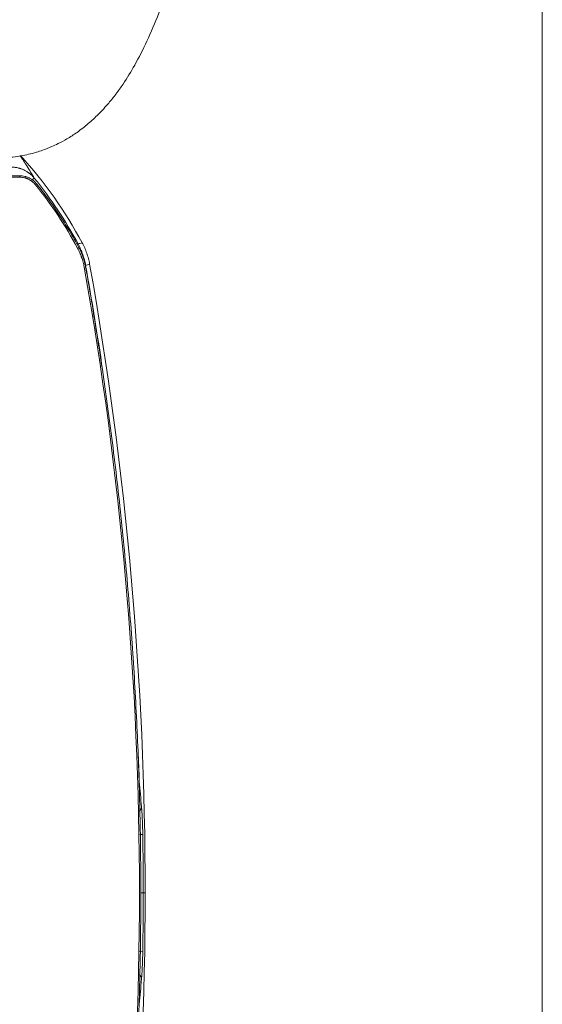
# Model space of a CAD drawing. Header units: millimetres. Extents: x 0 to 594, y 0 to 420.
# Tile 1023 of 1056: x 312 to 331, y 313 to 347. Entities that reach past the tile are written whole.
import ezdxf

# ---------------------------------------------------------------- set-up
doc = ezdxf.new("R2010")
doc.units = ezdxf.units.MM
doc.layers.add('1', color=7, linetype='Continuous', true_color=0xffffff)
doc.styles.add('Arial', font='txt')
doc.dimstyles.get("Standard").update_dxf_attribs({"dimtxt": 0.18, "dimasz": 0.18, "dimexe": 0.18, "dimexo": 0.0625, "dimgap": 0.09, "dimtad": 0, "dimtih": 1, "dimtoh": 1, "dimdec": 4, "dimzin": 0, "dimdsep": 46, "dimtxsty": 'Standard', "dimcen": 0.09, "dimadec": 0, "dimazin": 0, "dimtfac": 1, "dimtdec": 4, "dimtofl": 0, "dimtmove": 0, "dimatfit": 3, "dimfxl": 0, "dimtolj": 1, "dimtzin": 0, "dimarcsym": 0})

# ---------------------------------------------------------------- blocks, each defined once
blk = doc.blocks.new('_U4')
at = {"layer": '1', "color": 18, "lineweight": 18}
for p, q in [((145.912, 334.177), (145.912, 389.862)), ((318.508, 353.437), (318.508, 389.862)), ((145.912, 387.862), (227.486, 387.862)), ((318.508, 387.862), (236.933, 387.862))]:
    blk.add_line(p, q, dxfattribs=at)
at = {"layer": '1', "color": 18}
for points in [[(145.912, 387.862), (149.412, 388.8), (149.412, 386.924)], [(318.508, 387.862), (315.008, 386.924), (315.008, 388.8)]]:
    blk.add_solid(points, dxfattribs=at)
at = {"layer": '1', "color": 18, "linetype": 'Continuous', "lineweight": 13, "insert": (229.172, 385.226), "char_height": 3.5, "attachment_point": 7, "line_spacing_factor": 1.047437, "style": 'Arial'}
blk.add_mtext('\\fArial|b0|i0;\\W1.0000;3.5', dxfattribs=at)
blk = doc.blocks.new('_U5')
at = {"layer": '1', "color": 18, "lineweight": 18}
for p, q in [((296.942, 335.747), (296.942, 381.69)), ((318.51, 354.293), (318.51, 381.69)), ((296.942, 379.69), (303.002, 379.69)), ((318.51, 379.69), (312.449, 379.69))]:
    blk.add_line(p, q, dxfattribs=at)
at = {"layer": '1', "color": 18}
for points in [[(296.942, 379.69), (300.442, 380.627), (300.442, 378.752)], [(318.51, 379.69), (315.01, 378.752), (315.01, 380.627)]]:
    blk.add_solid(points, dxfattribs=at)
at = {"layer": '1', "color": 18, "linetype": 'Continuous', "lineweight": 13, "insert": (304.688, 377.054), "char_height": 3.5, "attachment_point": 7, "line_spacing_factor": 1.047437, "style": 'Arial'}
blk.add_mtext('\\fArial|b0|i0;\\W1.0000;0.4', dxfattribs=at)

msp = doc.modelspace()

# ---------------------------------------------------------------- linework, layer by layer
at = {"layer": '1', "color": 8, "linetype": 'Continuous', "lineweight": 18}
msp.add_line((330.591, 373.247), (330.591, 259.562), dxfattribs=at)
at = {"layer": '1', "color": 155, "linetype": 'Continuous', "lineweight": 18}
for p, q in [((312.389, 341.404), (301.614, 341.404)), ((312.938, 341.087), (312.977, 341.118)), ((314.63, 338.223), (314.679, 338.231))]:
    msp.add_line(p, q, dxfattribs=at)
at = {"layer": '1', "color": 155, "linetype": 'Continuous', "lineweight": 13}
for p, q in [((312.389, 341.354), (301.614, 341.354)), ((312.389, 341.354), (312.389, 341.404)), ((312.891, 341.325), (312.819, 341.267)), ((314.419, 339.029), (314.385, 339.011)), ((314.4, 338.882), (314.444, 338.906)), ((316.671, 318.443), (316.563, 318.441)), ((316.688, 316.405), (316.597, 316.405)), ((316.754, 316.405), (316.688, 316.405)), ((316.671, 314.367), (316.558, 314.369))]:
    msp.add_line(p, q, dxfattribs=at)
at = {"layer": '1', "color": 155, "linetype": 'Continuous', "lineweight": 18}
for centre, radius, start, end in [((301.21, 331.895), 15.157, 28.2692, 42.358), ((191.597, 316.405), 125.157, 0, 10.08837), ((191.597, 316.405), 125.157, 349.91163, 0)]:
    msp.add_arc(centre, radius, start, end, dxfattribs=at)
at = {"layer": '1', "color": 155, "linetype": 'Continuous', "lineweight": 13}
for centre, radius, start, end in [((301.21, 331.895), 15.012, 28.375, 38.9142), ((301.468, 331.895), 14.699, 28.3842, 38.7112), ((191.855, 316.405), 124.699, 349.92343, 10.07657), ((191.597, 316.405), 125.012, 8.3861, 10.0775), ((191.597, 316.405), 125.012, 1.77994, 2.27235), ((191.597, 316.405), 125.091, 0, 0.9334), ((191.597, 316.405), 125.091, 359.0666, 0)]:
    msp.add_arc(centre, radius, start, end, dxfattribs=at)
for centre, major_axis, start_param, end_param in [((316.379, 319.396), (0.249, 0.022), 5.36133, 6.201853), ((316.379, 313.414), (0.249, -0.022), 0.081333, 0.928539)]:
    msp.add_ellipse(centre, major_axis=major_axis, ratio=0.764865, start_param=start_param, end_param=end_param, dxfattribs=at)
at = {"layer": '1', "color": 155, "linetype": 'Continuous', "lineweight": 18}
for points, knots in [([(311.587, 342.027), (311.802, 342.027), (312.195, 342.053), (312.727, 342.155), (313.15, 342.281), (313.472, 342.407), (313.757, 342.539), (314.052, 342.699), (314.402, 342.926), (314.768, 343.211), (315.137, 343.554), (315.46, 343.906), (315.738, 344.253), (316.044, 344.68), (316.414, 345.281), (316.826, 346.109), (317.238, 347.064), (317.607, 348.084), (317.914, 349.125), (318.137, 350.087), (318.293, 350.964), (318.401, 351.769), (318.475, 352.592), (318.514, 353.434), (318.516, 354.241), (318.486, 355.03), (318.42, 355.872), (318.302, 356.806), (318.128, 357.755), (317.969, 358.452), (317.863, 358.824), (317.837, 358.909)], [0, 0, 0, 0, 0.040953, 0.075231, 0.102849, 0.123978, 0.139636, 0.161532, 0.188045, 0.218942, 0.248372, 0.279749, 0.303247, 0.327182, 0.368428, 0.414691, 0.464548, 0.514499, 0.563492, 0.610332, 0.646631, 0.682211, 0.71768, 0.755532, 0.793049, 0.823629, 0.859382, 0.904141, 0.94767, 0.98792, 1, 1, 1, 1]), ([(312.389, 341.404), (312.39, 341.404), (312.39, 341.404), (312.39, 341.404), (312.391, 341.404), (312.392, 341.404), (312.396, 341.404), (312.402, 341.403), (312.414, 341.403), (312.439, 341.402), (312.488, 341.398), (312.529, 341.391), (312.564, 341.383), (312.571, 341.381), (312.584, 341.378), (312.591, 341.376), (312.611, 341.37), (312.638, 341.361), (312.664, 341.351), (312.69, 341.341), (312.703, 341.335), (312.74, 341.317), (312.765, 341.303), (312.795, 341.284), (312.801, 341.28), (312.812, 341.272), (312.83, 341.26), (312.847, 341.247), (312.869, 341.23), (312.879, 341.221), (312.895, 341.206), (312.9, 341.202), (312.91, 341.192), (312.915, 341.187), (312.94, 341.162), (312.959, 341.14), (312.977, 341.118)], [0, 0, 0, 0, 0.000977, 0.000977, 0.001953, 0.003906, 0.007813, 0.015625, 0.03125, 0.0625, 0.125, 0.25, 0.25, 0.28125, 0.28125, 0.3125, 0.3125, 0.375, 0.4375, 0.4375, 0.5, 0.5, 0.625, 0.625, 0.65625, 0.65625, 0.6875, 0.75, 0.75, 0.8125, 0.8125, 0.84375, 0.84375, 0.875, 0.875, 1, 1, 1, 1]), ([(312.938, 341.087), (312.921, 341.108), (312.904, 341.127), (312.867, 341.165), (312.848, 341.182), (312.817, 341.207), (312.801, 341.219), (312.785, 341.23), (312.774, 341.238), (312.769, 341.241), (312.741, 341.259), (312.718, 341.272), (312.683, 341.289), (312.671, 341.294), (312.647, 341.305), (312.622, 341.314), (312.597, 341.322), (312.578, 341.328), (312.572, 341.329), (312.559, 341.333), (312.553, 341.334), (312.495, 341.348), (312.442, 341.354), (312.389, 341.354)], [0, 0, 0, 0, 0.125, 0.125, 0.25, 0.25, 0.3125, 0.34375, 0.34375, 0.375, 0.375, 0.5, 0.5, 0.5625, 0.5625, 0.625, 0.6875, 0.6875, 0.71875, 0.71875, 0.75, 0.75, 1, 1, 1, 1]), ([(312.977, 341.118), (313.116, 340.945), (313.25, 340.769), (313.511, 340.411), (313.764, 340.048), (314, 339.674), (314.228, 339.294), (314.338, 339.101), (314.444, 338.906)], [0, 0, 0, 0, 0.25, 0.25, 0.5, 0.75, 0.75, 1, 1, 1, 1]), ([(314.444, 338.906), (314.444, 338.905), (314.444, 338.905), (314.445, 338.904), (314.445, 338.903), (314.447, 338.9), (314.45, 338.894), (314.456, 338.883), (314.468, 338.86), (314.492, 338.813), (314.523, 338.745), (314.552, 338.676), (314.568, 338.635), (314.578, 338.607), (314.583, 338.592), (314.598, 338.55), (314.607, 338.522), (314.625, 338.464), (314.633, 338.436), (314.644, 338.392), (314.648, 338.378), (314.655, 338.349), (314.658, 338.334), (314.668, 338.29), (314.674, 338.261), (314.679, 338.231)], [0, 0, 0, 0, 0.001953, 0.001953, 0.003906, 0.007813, 0.015625, 0.03125, 0.0625, 0.125, 0.25, 0.375, 0.4375, 0.4375, 0.5, 0.5, 0.625, 0.625, 0.75, 0.75, 0.8125, 0.8125, 0.875, 0.875, 1, 1, 1, 1]), ([(314.819, 338.328), (314.807, 338.394), (314.793, 338.458), (314.76, 338.586), (314.721, 338.712), (314.673, 338.834), (314.62, 338.955), (314.591, 339.015), (314.56, 339.073)], [0, 0, 0, 0, 0.25, 0.25, 0.5, 0.75, 0.75, 1, 1, 1, 1]), ([(314.679, 338.231), (314.841, 337.322), (314.992, 336.413), (315.274, 334.594), (315.404, 333.684), (315.645, 331.865), (315.865, 330.046), (316.135, 327.318), (316.344, 324.59), (316.494, 321.862), (316.583, 319.133), (316.613, 316.405), (316.583, 313.677), (316.494, 310.948), (316.344, 308.22), (316.135, 305.492), (315.865, 302.763), (315.645, 300.944), (315.404, 299.126), (315.274, 298.216), (314.992, 296.397), (314.841, 295.488), (314.679, 294.578)], [0, 0, 0, 0, 0.0625, 0.0625, 0.125, 0.125, 0.1875, 0.25, 0.3125, 0.375, 0.4375, 0.5, 0.5625, 0.625, 0.6875, 0.75, 0.8125, 0.875, 0.875, 0.9375, 0.9375, 1, 1, 1, 1])]:
    msp.add_open_spline(points, degree=3, knots=knots, dxfattribs=at)
at = {"layer": '1', "color": 155, "linetype": 'Continuous', "lineweight": 13}
for points, knots in [([(312.891, 341.325), (312.808, 341.466), (312.722, 341.607), (312.557, 341.866), (312.479, 341.984), (312.399, 342.102)], [0, 0, 0, 0, 0.543598, 0.543598, 1, 1, 1, 1]), ([(312.891, 341.325), (312.879, 341.34), (312.854, 341.369), (312.814, 341.411), (312.772, 341.45), (312.742, 341.475), (312.723, 341.49), (312.719, 341.492), (312.712, 341.498), (312.7, 341.507), (312.688, 341.516), (312.665, 341.532), (312.649, 341.543), (312.6, 341.573), (312.566, 341.591), (312.515, 341.616), (312.48, 341.632), (312.444, 341.645), (312.421, 341.653), (312.416, 341.655), (312.407, 341.658), (312.393, 341.662), (312.379, 341.666), (312.352, 341.674), (312.315, 341.684), (312.258, 341.694), (312.201, 341.702), (312.163, 341.705), (312.125, 341.707), (312.106, 341.707), (312.086, 341.707)], [0, 0, 0, 0, 0.0625, 0.125, 0.1875, 0.25, 0.25, 0.265625, 0.265625, 0.28125, 0.3125, 0.3125, 0.375, 0.375, 0.5, 0.5, 0.5625, 0.625, 0.625, 0.640625, 0.640625, 0.65625, 0.6875, 0.6875, 0.75, 0.8125, 0.875, 0.9375, 0.9375, 1, 1, 1, 1]), ([(314.63, 338.223), (314.62, 338.28), (314.607, 338.337), (314.585, 338.422), (314.577, 338.45), (314.56, 338.506), (314.551, 338.534), (314.539, 338.568), (314.536, 338.575), (314.531, 338.589), (314.524, 338.61), (314.506, 338.658), (314.489, 338.698), (314.453, 338.778), (314.428, 338.831), (314.4, 338.882)], [0, 0, 0, 0, 0.25, 0.25, 0.375, 0.375, 0.5, 0.5, 0.53125, 0.53125, 0.5625, 0.625, 0.75, 0.75, 1, 1, 1, 1]), ([(314.56, 339.073), (314.534, 339.065), (314.509, 339.057), (314.462, 339.043), (314.44, 339.036), (314.419, 339.029)], [0, 0, 0, 0, 0.541744, 0.541744, 1, 1, 1, 1]), ([(314.68, 338.28), (314.669, 338.345), (314.654, 338.41), (314.621, 338.538), (314.602, 338.602), (314.569, 338.696), (314.557, 338.727), (314.542, 338.766), (314.539, 338.773), (314.533, 338.789), (314.523, 338.812), (314.513, 338.835), (314.48, 338.911), (314.451, 338.971), (314.419, 339.029)], [0, 0, 0, 0, 0.25, 0.25, 0.5, 0.5, 0.625, 0.625, 0.65625, 0.65625, 0.6875, 0.75, 0.75, 1, 1, 1, 1]), ([(316.671, 318.443), (316.671, 318.466), (316.67, 318.511), (316.668, 318.579), (316.667, 318.647), (316.665, 318.713), (316.663, 318.779), (316.661, 318.823), (316.66, 318.85), (316.66, 318.855), (316.66, 318.866), (316.659, 318.882), (316.658, 318.898), (316.657, 318.93), (316.655, 318.972), (316.652, 319.033), (316.649, 319.092), (316.646, 319.149), (316.644, 319.186), (316.643, 319.209), (316.642, 319.213), (316.642, 319.222), (316.641, 319.227), (316.641, 319.24), (316.64, 319.249), (316.638, 319.275), (316.636, 319.309), (316.632, 319.357), (316.63, 319.387), (316.628, 319.402)], [0, 0, 0, 0, 0.0625, 0.125, 0.1875, 0.25, 0.3125, 0.375, 0.375, 0.390625, 0.390625, 0.40625, 0.4375, 0.4375, 0.5, 0.5625, 0.625, 0.6875, 0.75, 0.75, 0.765625, 0.765625, 0.78125, 0.78125, 0.8125, 0.8125, 0.875, 0.9375, 1, 1, 1, 1]), ([(316.671, 314.367), (316.671, 314.344), (316.67, 314.298), (316.668, 314.23), (316.667, 314.163), (316.665, 314.096), (316.663, 314.03), (316.661, 313.987), (316.66, 313.96), (316.66, 313.954), (316.66, 313.943), (316.659, 313.927), (316.658, 313.911), (316.657, 313.88), (316.655, 313.838), (316.652, 313.777), (316.649, 313.718), (316.646, 313.661), (316.644, 313.624), (316.643, 313.601), (316.642, 313.597), (316.642, 313.588), (316.641, 313.583), (316.641, 313.57), (316.64, 313.561), (316.638, 313.535), (316.636, 313.501), (316.632, 313.453), (316.63, 313.422), (316.628, 313.408)], [0, 0, 0, 0, 0.0625, 0.125, 0.1875, 0.25, 0.3125, 0.375, 0.375, 0.390625, 0.390625, 0.40625, 0.4375, 0.4375, 0.5, 0.5625, 0.625, 0.6875, 0.75, 0.75, 0.765625, 0.765625, 0.78125, 0.78125, 0.8125, 0.8125, 0.875, 0.9375, 1, 1, 1, 1])]:
    msp.add_open_spline(points, degree=3, knots=knots, dxfattribs=at)
for points in [[(314.68, 338.28), (314.726, 338.296), (314.773, 338.312), (314.819, 338.328)], [(316.628, 319.402), (316.603, 319.697), (316.576, 319.993), (316.549, 320.288)], [(316.628, 313.408), (316.603, 313.112), (316.576, 312.817), (316.549, 312.522)]]:
    msp.add_open_spline(points, degree=3, dxfattribs=at)

# ---------------------------------------------------------------- dimensions: what is measured, and where the dimension line sits
at = {"layer": '1', "color": 18, "linetype": 'Continuous', "lineweight": 13}
for base, p1, p2, picture, middle in [((145.912, 387.862), (318.508, 353.437), (145.912, 334.177), '_U4', (232.21, 387.862)), ((296.942, 379.69), (318.51, 354.293), (296.942, 335.747), '_U5', (307.726, 379.69))]:
    dim = msp.add_linear_dim(base=base, p1=p1, p2=p2, dimstyle='Standard', override={"dimtxt": 3.5, "dimasz": 3.5, "dimexe": 2, "dimexo": 0, "dimgap": 1.5, "dimtih": 1, "dimtoh": 1, "dimdec": 1, "dimlfac": 0.02, "dimdsep": 46, "dimlunit": 2, "dimtxsty": 'Arial', "dimsah": 1, "dimse1": 0, "dimse2": 0, "dimsd1": 0, "dimsd2": 0, "dimclrd": 18, "dimclre": 18, "dimclrt": 18, "dimtol": 0, "dimtm": -0.1, "dimtfac": 1, "dimtdec": 2, "dimtofl": 1, "dimtmove": 0, "dimlwd": 18, "dimlwe": 18}, dxfattribs=at)
    dim.commit()
    dim.dimension.update_dxf_attribs({"geometry": picture, "text_midpoint": middle, "dimtype": 160})

doc.saveas('drawing.dxf')
